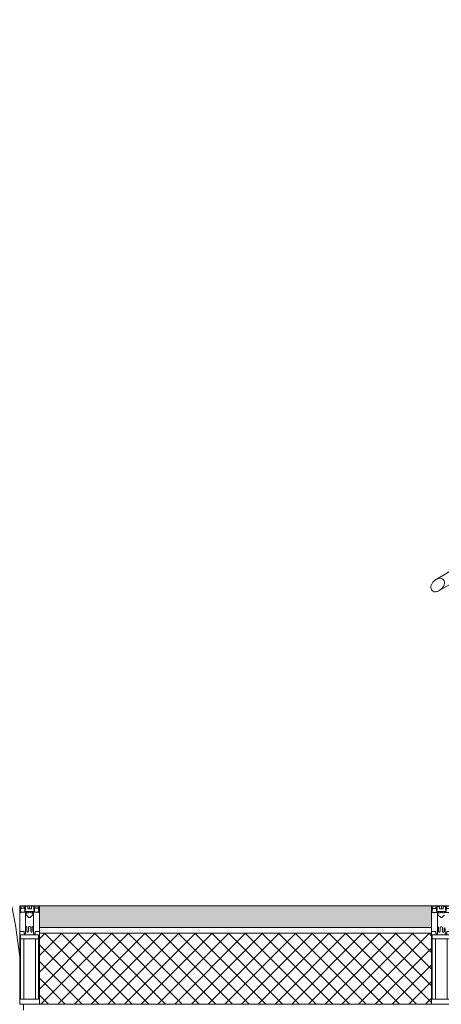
# Model space of a CAD drawing. Header units: millimetres. Extents: x -173851 to 481338, y -267897 to -21875.
# Tile 394 of 498: x -19919 to -18849, y -76590 to -74091. Entities that reach past the tile are written whole.
import ezdxf
from ezdxf import colors
from ezdxf.entities.mleader import LeaderData, LeaderLine
from ezdxf.math import Vec2, Vec3

# ---------------------------------------------------------------- set-up
doc = ezdxf.new("R2010")
doc.units = ezdxf.units.MM
doc.linetypes.add('-d1-01', pattern=[1, 0, -1])
doc.layers.add('_Разделитель помещений_', color=7, linetype='-d1-01', lineweight=5, true_color=0x0080c0)
doc.layers.add('EOM vinoski', color=7, linetype='Continuous', lineweight=5, true_color=0x241b00)
for name, color, linetype, lineweight in [('Импосты витража', 7, 'Continuous', 5), ('Общие ребра', 7, 'Continuous', 5), ('Отделка 2 _5_', 7, 'Continuous', 5), ('Панели витража', 7, 'Continuous', 5), ('Перекрытия', 7, 'Continuous', 5), ('Стены', 7, 'Continuous', 5), ('Термическая_воздушная прослойка _3_', 7, 'Continuous', 5), ('Элементы узлов', 7, 'Continuous', 5)]:
    doc.layers.add(name, color=color, linetype=linetype, lineweight=lineweight)
doc.styles.add('fl_iso paper', font='isocpeur.ttf', dxfattribs={"width": 0.8, "oblique": 10})

# ---------------------------------------------------------------- blocks, each defined once
blk = doc.blocks.new('_DOT')
at = {"color": 0, "linetype": 'ByBlock'}
blk.add_line((-0.5, 0), (-1, 0), dxfattribs=at)
at = {"color": 0, "linetype": 'ByBlock', "const_width": 0.5}
blk.add_lwpolyline([(-0.25, 0, 1), (0.25, 0, 1)], format="xyb", close=True, dxfattribs=at)
blk = doc.blocks.new('Rectangular Mullion - 50Wx250H-2623690-50_AS_Plan_L01_Маркировочный - зависимый 4')
at = {"layer": 'Элементы узлов'}
for p, q in [((-25, 65.2), (-25, 250)), ((-25, 250), (0, 250)), ((25, 250), (0, 250)), ((25, 65.2), (25, 250)), ((-23, 237.3), (0, 237.3)), ((-23, 237.3), (-23, 73.6)), ((-14.9, 84), (-14.9, 237.3)), ((23, 237.3), (0, 237.3)), ((14.9, 84), (14.9, 237.3)), ((23, 237.3), (23, 73.6)), ((0, 84), (-23, 84)), ((0, 84), (23, 84)), ((-14, 65.2), (-25, 65.2)), ((-0.5, 73.6), (-23, 73.6)), ((-14, 71.3), (-14, 65.2)), ((-10, 71.3), (-14, 71.3)), ((-10, 58), (-10, 71.3)), ((-7, 65.2), (-5.9, 67.3)), ((-7, 65.2), (-7, 54.7)), ((-4.1, 67.3), (-5.9, 67.3)), ((-4.1, 67.3), (-2.9, 65.1)), ((-2.9, 65.1), (-2.9, 54.6)), ((-1.3, 53), (-2.9, 54.6)), ((0, 53), (-1.3, 53)), ((0, 53), (1.3, 53)), ((0.5, 73.6), (23, 73.6)), ((1.3, 53), (2.9, 54.6)), ((4.1, 67.3), (2.9, 65.1)), ((2.9, 65.1), (2.9, 54.6)), ((4.1, 67.3), (5.9, 67.3)), ((7, 65.2), (5.9, 67.3)), ((7, 65.2), (7, 54.7)), ((8.7, 53), (7, 54.7)), ((8.7, 53), (10, 53)), ((10, 71.3), (14, 71.3)), ((10, 53), (10, 71.3)), ((10, 53), (10, 17)), ((14, 71.3), (14, 65.2)), ((14, 65.2), (25, 65.2)), ((-8, 23.5), (-1.5, 30)), ((-1.5, 30), (0, 30)), ((1.5, 30), (0, 30)), ((8.5, 23), (1.5, 30)), ((-23.8, 14.6), (-25, 14.2)), ((-25, 0), (-25, 14.2)), ((-22.3, 17), (-23.8, 17)), ((-23.8, 17), (-23.8, 14.6)), ((-22.5, 10.6), (-23.8, 14.6)), ((-22.5, 10.6), (-23.7, 9.9)), ((-23.7, 1.3), (-23.7, 9.9)), ((-23.7, 1.3), (-11.8, 1.3)), ((-23.2, 10.2), (-22.5, 8)), ((-22.5, 8), (-22.5, 4.5)), ((-21.3, 4.5), (-22.5, 4.5)), ((-22.3, 17), (-22.3, 16)), ((-22.3, 16), (-21.3, 16)), ((-19, 17.6), (-21.3, 16)), ((-21.3, 4.5), (-21.3, 6.5)), ((-21.3, 6.5), (-14.2, 6.5)), ((-18.4, 16.6), (-19, 17.6)), ((-7.4, 16.6), (-18.4, 16.6)), ((-14.2, 6.5), (-14.2, 4.5)), ((-13.2, 4.5), (-14.2, 4.5)), ((-13.2, 4.5), (-12.2, 7.2)), ((-12.7, 7.6), (-11.3, 11.4)), ((-12.7, 7.6), (-11.8, 6.9)), ((-12.2, 9), (-12.2, 14.8)), ((-12.2, 14.8), (0, 14.8)), ((-11.8, 1.3), (-11.8, 6.9)), ((-10.5, 11.2), (-11.3, 11.4)), ((-10.5, 1.5), (-10.5, 11.2)), ((-4.8, 1.5), (-10.5, 1.5)), ((-10, 17), (-7.5, 17)), ((-7.5, 17), (-7.5, 18.5)), ((-7.4, 18), (-7.4, 16.6)), ((-2.6, 18), (-7.4, 18)), ((0, 8), (-4.8, 8)), ((-4.8, 1.5), (-4.8, 8)), ((-2.6, 18), (-2.6, 16.8)), ((-2.6, 16.8), (0, 16.8)), ((2.6, 16.8), (0, 16.8)), ((0, 14.8), (0, 16.8)), ((0, 14.8), (0, 16.8)), ((12.2, 14.8), (0, 14.8)), ((0, 0), (0, 8)), ((0, 8), (4.8, 8)), ((0, 0), (0, 8)), ((2.6, 18), (2.6, 16.8)), ((2.6, 18), (7.4, 18)), ((4.8, 1.5), (4.8, 8)), ((4.8, 1.5), (10.5, 1.5)), ((7.4, 18), (7.4, 16.6)), ((7.4, 16.6), (18.4, 16.6)), ((7.5, 18.5), (8.5, 18.5)), ((7.5, 17), (7.5, 18.5)), ((10, 17), (7.5, 17)), ((8.5, 18.5), (8.5, 23)), ((10.5, 11.2), (11.3, 11.4)), ((10.5, 1.5), (10.5, 11.2)), ((12.7, 7.6), (11.3, 11.4)), ((12.7, 7.6), (11.8, 6.9)), ((11.8, 1.3), (11.8, 6.9)), ((23.7, 1.3), (11.8, 1.3)), ((12.2, 9), (12.2, 14.8)), ((13.2, 4.5), (12.2, 7.2)), ((13.2, 4.5), (14.2, 4.5)), ((21.3, 6.5), (14.2, 6.5)), ((14.2, 6.5), (14.2, 4.5)), ((18.4, 16.6), (19, 17.6)), ((19, 17.6), (21.3, 16)), ((22.3, 16), (21.3, 16)), ((21.3, 4.5), (21.3, 6.5)), ((21.3, 4.5), (22.5, 4.5)), ((22.3, 17), (22.3, 16)), ((22.3, 17), (23.8, 17)), ((22.5, 10.6), (23.8, 14.6)), ((22.5, 10.6), (23.7, 9.9)), ((23.2, 10.2), (22.5, 8)), ((22.5, 8), (22.5, 4.5)), ((23.7, 1.3), (23.7, 9.9)), ((23.8, 17), (23.8, 14.6)), ((23.8, 14.6), (25, 14.2)), ((25, 0), (25, 14.2)), ((-25, 0), (0, 0)), ((25, 0), (0, 0))]:
    blk.add_line(p, q, dxfattribs=at)
for centre, start, end in [((-0.5, 73.1), 360, 90), ((0.5, 73.1), 90, 180)]:
    blk.add_arc(centre, 0.5, start, end, dxfattribs=at)
blk = doc.blocks.new('Rectangular Mullion - R_StandardFrame_50Wx250H-4933035-50_AS_Plan_L01_Маркировочный - зависимый 4')
at = {"layer": 'Импосты витража', "lineweight": 9}
for p, q in [((-50, -18), (-50, 0)), ((-50, 0), (0, 0)), ((0, 0), (0, -250)), ((-50, -250), (-50, -58.8)), ((0, -250), (-50, -250))]:
    blk.add_line(p, q, dxfattribs=at)
blk = doc.blocks.new('Rectangular Mullion - 50Wx250H-V11-50_AS_Plan_L01_Маркировочный - зависимый 4')
at = {"layer": 'Элементы узлов'}
for p, q in [((-25, 65.2), (-25, 250)), ((-25, 250), (0, 250)), ((25, 250), (0, 250)), ((25, 65.2), (25, 250)), ((-23, 237.3), (0, 237.3)), ((-23, 237.3), (-23, 73.6)), ((-14.9, 84), (-14.9, 237.3)), ((23, 237.3), (0, 237.3)), ((14.9, 84), (14.9, 237.3)), ((23, 237.3), (23, 73.6)), ((0, 84), (-23, 84)), ((0, 84), (23, 84)), ((-14, 65.2), (-25, 65.2)), ((-0.5, 73.6), (-23, 73.6)), ((-14, 71.3), (-14, 65.2)), ((-10, 71.3), (-14, 71.3)), ((-10, 53), (-10, 71.3)), ((-8.7, 53), (-10, 53)), ((-10, 53), (-10, 17)), ((-8.7, 53), (-7, 54.7)), ((-7, 65.2), (-5.9, 67.3)), ((-7, 65.2), (-7, 54.7)), ((-4.1, 67.3), (-5.9, 67.3)), ((-4.1, 67.3), (-2.9, 65.1)), ((-2.9, 65.1), (-2.9, 54.6)), ((-1.3, 53), (-2.9, 54.6)), ((0, 53), (-1.3, 53)), ((0, 53), (1.3, 53)), ((0.5, 73.6), (23, 73.6)), ((1.3, 53), (2.9, 54.6)), ((4.1, 67.3), (2.9, 65.1)), ((2.9, 65.1), (2.9, 54.6)), ((4.1, 67.3), (5.9, 67.3)), ((7, 65.2), (5.9, 67.3)), ((7, 65.2), (7, 54.7)), ((8.7, 53), (7, 54.7)), ((8.7, 53), (10, 53)), ((10, 71.3), (14, 71.3)), ((10, 53), (10, 71.3)), ((10, 53), (10, 17)), ((14, 71.3), (14, 65.2)), ((14, 65.2), (25, 65.2)), ((-8.5, 23), (-1.5, 30)), ((-1.5, 30), (0, 30)), ((1.5, 30), (0, 30)), ((8.5, 23), (1.5, 30)), ((-23.8, 14.6), (-25, 14.2)), ((-25, 0), (-25, 14.2)), ((-22.3, 17), (-23.8, 17)), ((-23.8, 17), (-23.8, 14.6)), ((-22.5, 10.6), (-23.8, 14.6)), ((-22.5, 10.6), (-23.7, 9.9)), ((-23.7, 1.3), (-23.7, 9.9)), ((-23.7, 1.3), (-11.8, 1.3)), ((-23.2, 10.2), (-22.5, 8)), ((-22.5, 8), (-22.5, 4.5)), ((-21.3, 4.5), (-22.5, 4.5)), ((-22.3, 17), (-22.3, 16)), ((-22.3, 16), (-21.3, 16)), ((-19, 17.6), (-21.3, 16)), ((-21.3, 4.5), (-21.3, 6.5)), ((-21.3, 6.5), (-14.2, 6.5)), ((-18.4, 16.6), (-19, 17.6)), ((-7.4, 16.6), (-18.4, 16.6)), ((-14.2, 6.5), (-14.2, 4.5)), ((-13.2, 4.5), (-14.2, 4.5)), ((-13.2, 4.5), (-12.2, 7.2)), ((-12.7, 7.6), (-11.3, 11.4)), ((-12.7, 7.6), (-11.8, 6.9)), ((-12.2, 9), (-12.2, 14.8)), ((-12.2, 14.8), (0, 14.8)), ((-11.8, 1.3), (-11.8, 6.9)), ((-10.5, 11.2), (-11.3, 11.4)), ((-10.5, 1.5), (-10.5, 11.2)), ((-4.8, 1.5), (-10.5, 1.5)), ((-10, 17), (-7.5, 17)), ((-8.5, 18.5), (-8.5, 23)), ((-7.5, 18.5), (-8.5, 18.5)), ((-7.5, 17), (-7.5, 18.5)), ((-7.4, 18), (-7.4, 16.6)), ((-2.6, 18), (-7.4, 18)), ((0, 8), (-4.8, 8)), ((-4.8, 1.5), (-4.8, 8)), ((-2.6, 18), (-2.6, 16.8)), ((-2.6, 16.8), (0, 16.8)), ((2.6, 16.8), (0, 16.8)), ((0, 14.8), (0, 16.8)), ((0, 14.8), (0, 16.8)), ((12.2, 14.8), (0, 14.8)), ((0, 0), (0, 8)), ((0, 8), (4.8, 8)), ((0, 0), (0, 8)), ((2.6, 18), (2.6, 16.8)), ((2.6, 18), (7.4, 18)), ((4.8, 1.5), (4.8, 8)), ((4.8, 1.5), (10.5, 1.5)), ((7.4, 18), (7.4, 16.6)), ((7.4, 16.6), (18.4, 16.6)), ((7.5, 18.5), (8.5, 18.5)), ((7.5, 17), (7.5, 18.5)), ((10, 17), (7.5, 17)), ((8.5, 18.5), (8.5, 23)), ((10.5, 11.2), (11.3, 11.4)), ((10.5, 1.5), (10.5, 11.2)), ((12.7, 7.6), (11.3, 11.4)), ((12.7, 7.6), (11.8, 6.9)), ((11.8, 1.3), (11.8, 6.9)), ((23.7, 1.3), (11.8, 1.3)), ((12.2, 9), (12.2, 14.8)), ((13.2, 4.5), (12.2, 7.2)), ((13.2, 4.5), (14.2, 4.5)), ((21.3, 6.5), (14.2, 6.5)), ((14.2, 6.5), (14.2, 4.5)), ((18.4, 16.6), (19, 17.6)), ((19, 17.6), (21.3, 16)), ((22.3, 16), (21.3, 16)), ((21.3, 4.5), (21.3, 6.5)), ((21.3, 4.5), (22.5, 4.5)), ((22.3, 17), (22.3, 16)), ((22.3, 17), (23.8, 17)), ((22.5, 10.6), (23.8, 14.6)), ((22.5, 10.6), (23.7, 9.9)), ((23.2, 10.2), (22.5, 8)), ((22.5, 8), (22.5, 4.5)), ((23.7, 1.3), (23.7, 9.9)), ((23.8, 17), (23.8, 14.6)), ((23.8, 14.6), (25, 14.2)), ((25, 0), (25, 14.2)), ((-25, 0), (0, 0)), ((25, 0), (0, 0))]:
    blk.add_line(p, q, dxfattribs=at)
for centre, start, end in [((-0.5, 73.1), 360, 90), ((0.5, 73.1), 90, 180)]:
    blk.add_arc(centre, 0.5, start, end, dxfattribs=at)
blk = doc.blocks.new('Rectangular Mullion - R_StandardFrame_50Wx250H-4752627-50_AS_Plan_L01_Маркировочный - зависимый 4')
at = {"layer": 'Импосты витража', "lineweight": 9}
for p, q in [((-25, 0), (-25, 250)), ((-25, 250), (25, 250)), ((25, 250), (25, 0)), ((25, 0), (-25, 0))]:
    blk.add_line(p, q, dxfattribs=at)
blk = doc.blocks.new('A_PAN_DOR_Структурные - EXT_3_Double_Витраж-8106948-50_AS_Plan_L01_Маркировочный - зависимый 4')
at = {"layer": 'Элементы узлов'}
for p, q in [((730.1, -799.6), (677.7, -829.8)), ((683.7, -859.8), (738.4, -828.2))]:
    blk.add_line(p, q, dxfattribs=at)
for points in [[(748.4, -799.8), (747, -798.4), (743.4, -796.5), (736.4, -796.6), (729.1, -799.8), (722.9, -805.1), (718.7, -811.5), (716.7, -817.9), (717.1, -823.8), (718.9, -826.8), (720.1, -828)], [(720.1, -828), (721.5, -829.4), (725, -831.3), (732, -831.2), (739.4, -828), (745.5, -822.7), (749.7, -816.3), (751.7, -809.9), (751.3, -804), (749.6, -801), (748.4, -799.8)]]:
    blk.add_open_spline(points, degree=3, knots=[0, 0, 0, 0, 0.133333, 0.266667, 0.4, 0.533333, 0.65, 0.766667, 0.883333, 1, 1, 1, 1], dxfattribs=at)
blk = doc.blocks.new('RST_AR_KMN_R22_SLB_FCD_rvt-1-50_AS_Plan_L01_Маркировочный - зависимый 4')
at = {"layer": 'Стены', "true_color": 0xeff9fa}
blk.add_hatch(color=7, dxfattribs=at).paths.add_polyline_path([(66683.7, 62323.7), (67678.7, 62323.7), (67678.7, 62378.7), (66683.7, 62378.7)])
at = {"layer": 'Стены'}
h = blk.add_hatch(dxfattribs=at)
h.set_pattern_fill('FP_13', color=256, style=0, pattern_type=2)
h.set_pattern_definition([(45, (0, 0), (-21.213203, 21.213203), []), (135, (0, 0), (-21.213203, -21.213203), [])])
h.paths.add_polyline_path([(66683.7, 62128.7), (67678.7, 62128.7), (67678.7, 62308.7), (66683.7, 62308.7)])
at = {"layer": 'Общие ребра'}
for p, q in [((67678.7, 62323.7), (66683.7, 62323.7)), ((67678.7, 62308.7), (66683.7, 62308.7))]:
    blk.add_line(p, q, dxfattribs=at)
at = {"layer": 'Отделка 2 _5_'}
for p, q in [((67678.7, 62378.7), (66683.7, 62378.7)), ((66683.7, 62378.7), (66683.7, 62323.7)), ((67678.7, 62323.7), (67678.7, 62378.7))]:
    blk.add_line(p, q, dxfattribs=at)
at = {"layer": 'Термическая_воздушная прослойка _3_'}
for p, q in [((66683.7, 62323.7), (66683.7, 62308.7)), ((66683.7, 62308.7), (66683.7, 62128.7)), ((67678.7, 62308.7), (67678.7, 62323.7)), ((67678.7, 62128.7), (67678.7, 62308.7)), ((66683.7, 62128.7), (67678.7, 62128.7))]:
    blk.add_line(p, q, dxfattribs=at)
at = {"layer": 'Импосты витража', "lineweight": 5, "extrusion": (0, 0, -1)}
for name, p, rotation in [('Rectangular Mullion - 50Wx250H-V11-50_AS_Plan_L01_Маркировочный - зависимый 4', (-66658.7, 62378.7), 179.9981915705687), ('Rectangular Mullion - R_StandardFrame_50Wx250H-4752627-50_AS_Plan_L01_Маркировочный - зависимый 4', (-66658.7, 62378.7), 179.9981915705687), ('Rectangular Mullion - R_StandardFrame_50Wx250H-4933035-50_AS_Plan_L01_Маркировочный - зависимый 4', (-67678.7, 62378.4), 359.9981915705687)]:
    blk.add_blockref(name, p, dxfattribs=dict(at, rotation=rotation))
at = {"layer": 'Импосты витража', "lineweight": 5, "rotation": 180.0018084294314}
blk.add_blockref('Rectangular Mullion - 50Wx250H-2623690-50_AS_Plan_L01_Маркировочный - зависимый 4', (67703.7, 62378.4), dxfattribs=at)
at = {"layer": 'Панели витража', "lineweight": 5, "rotation": 180.0018084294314}
blk.add_blockref('A_PAN_DOR_Структурные - EXT_3_Double_Витраж-8106948-50_AS_Plan_L01_Маркировочный - зависимый 4', (68428.7, 62378.4), dxfattribs=at)

msp = doc.modelspace()

# ---------------------------------------------------------------- leaders
at = {"layer": 'EOM vinoski', "linetype": 'ByBlock', "lineweight": 0}
ml = msp.add_multileader_mtext('Standard', dxfattribs=at)
ml.set_content('Эл. вывод для подключения портала', color=256, style='fl_iso paper')
ml.set_leader_properties(lineweight=5)
ml.set_arrow_properties(name='DOT')
ml.build(insert=Vec2(0, 0))
ml.multileader.update_dxf_attribs({"has_dogleg": 0, "text_left_attachment_type": 6, "text_right_attachment_type": 6, "dogleg_length": 0.5, "arrow_head_size": 40, "scale": 40})
ctx = ml.context
ctx.base_point, ctx.scale, ctx.char_height, ctx.arrow_head_size, ctx.landing_gap_size, ctx.plane_origin = Vec3(-26531.3, -74856.9), 40, 160, 40, 80, Vec3(-33709.2, -77834.3)
ctx.left_attachment, ctx.right_attachment = 6, 6
notes = []
notes.append((ctx, [(0, (1, 1, 0), (-23365.9, -74856.9), (-1, 0), 20, [(2, [(-22877.5, -77076.5)], 0, [])])]))
ctx.mtext.insert, ctx.mtext.width, ctx.mtext.defined_height, ctx.mtext.line_spacing_factor, ctx.mtext.flow_direction = Vec3(-26451.3, -74648.9), 3076.562, 629.7, 0.9, 5
ctx.mtext.has_bg_fill, ctx.mtext.bg_color, ctx.mtext.bg_scale_factor, ctx.mtext.bg_transparency, ctx.mtext.use_window_bg_color = 1, -1027028792, 1.5, 0, 1
for ctx, leaders in notes:
    for number, flags, end, landing, length, lines in leaders:
        leader = LeaderData()
        leader.index, (leader.has_last_leader_line, leader.has_dogleg_vector, leader.attachment_direction) = number, flags
        leader.last_leader_point, leader.dogleg_vector, leader.dogleg_length = Vec3(end), Vec3(landing), length
        for number, points, colour, breaks in lines:
            line = LeaderLine()
            line.index, line.vertices, line.color, line.breaks = number, Vec3.list(points), colors.encode_raw_color(colour), breaks
            leader.lines.append(line)
        ctx.leaders.append(leader)

# ---------------------------------------------------------------- next in the draw order: linework, layer by layer
at = {"layer": '_Разделитель помещений_'}
msp.add_arc((-21409.1, -76639.6), 1500, 1.339, 1.9237, dxfattribs=at)
at = {"layer": 'Перекрытия'}
for start, end in [(6.2715, 59.1218), (6.2715, 59.1218), (1.3387, 1.9227)]:
    msp.add_arc((-21409.1, -76639.6), 1500, start, end, dxfattribs=at)

# ---------------------------------------------------------------- next in the draw order: block references
at = {"lineweight": 5}
msp.add_blockref('RST_AR_KMN_R22_SLB_FCD_rvt-1-50_AS_Plan_L01_Маркировочный - зависимый 4', (-86552.8, -138718), dxfattribs=at)

# ---------------------------------------------------------------- next in the draw order: leaders
at = {"layer": 'EOM vinoski', "linetype": 'ByBlock', "lineweight": 0}
ml = msp.add_multileader_mtext('Standard', dxfattribs=at)
ml.set_content('Эл. вывод для подключения тепловой завесы ', color=256, style='fl_iso paper')
ml.set_leader_properties(lineweight=5)
ml.set_arrow_properties(name='DOT')
ml.build(insert=Vec2(0, 0))
ml.multileader.update_dxf_attribs({"has_dogleg": 0, "text_left_attachment_type": 6, "text_right_attachment_type": 6, "dogleg_length": 0.5, "arrow_head_size": 40, "scale": 40})
ctx = ml.context
ctx.base_point, ctx.scale, ctx.char_height, ctx.arrow_head_size, ctx.landing_gap_size, ctx.plane_origin = Vec3(-24634.4, -74300.6), 40, 160, 40, 80, Vec3(-33235.2, -77645.5)
ctx.left_attachment, ctx.right_attachment = 6, 6
notes = []
notes.append((ctx, [(0, (1, 1, 0), (-22224.1, -74300.6), (-1, 0), 20, [(2, [(-22470.6, -76639.6)], 0, [])])]))
ctx.mtext.insert, ctx.mtext.width, ctx.mtext.defined_height, ctx.mtext.line_spacing_factor, ctx.mtext.flow_direction = Vec3(-24554.4, -74108.6), 3076.562, 629.7, 0.9, 5
ctx.mtext.has_bg_fill, ctx.mtext.bg_color, ctx.mtext.bg_scale_factor, ctx.mtext.bg_transparency, ctx.mtext.use_window_bg_color = 1, -1027028792, 1.5, 0, 1
for ctx, leaders in notes:
    for number, flags, end, landing, length, lines in leaders:
        leader = LeaderData()
        leader.index, (leader.has_last_leader_line, leader.has_dogleg_vector, leader.attachment_direction) = number, flags
        leader.last_leader_point, leader.dogleg_vector, leader.dogleg_length = Vec3(end), Vec3(landing), length
        for number, points, colour, breaks in lines:
            line = LeaderLine()
            line.index, line.vertices, line.color, line.breaks = number, Vec3.list(points), colors.encode_raw_color(colour), breaks
            leader.lines.append(line)
        ctx.leaders.append(leader)

doc.saveas('drawing.dxf')
